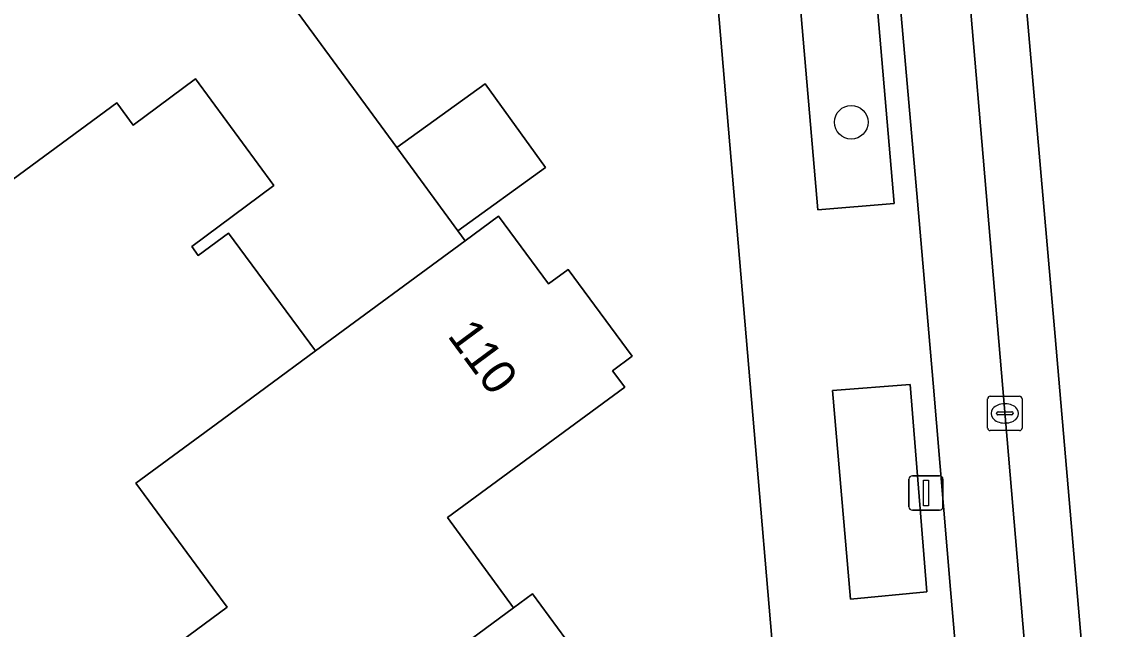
# Model space of a CAD drawing. Extents: x 163426 to 164192, y 380329 to 381641.
# Drawn here: x 163923.27 to 163955.16, y 381163.93 to 381181.6 of the extents above; entities that cross this region are included whole.
import ezdxf

# ---------------------------------------------------------------- set-up
doc = ezdxf.new("R2010")
doc.units = 0
for name, color, linetype in [('IMGEO_Boom', 7, 'Continuous'), ('IMGEO_Erf', 7, 'Continuous'), ('IMGEO_Groenvoorziening', 7, 'Continuous'), ('IMGEO_Kolk', 7, 'Continuous'), ('IMGEO_Lichtmast', 7, 'Continuous'), ('IMGEO_Pand', 7, 'Continuous'), ('IMGEO_Pand_nummerreeks', 7, 'Continuous'), ('IMGEO_Parkeervlak_open', 7, 'Continuous'), ('IMGEO_Rijbaan_lokaal_gesloten', 7, 'Continuous'), ('IMGEO_Voetpad_open', 7, 'Continuous')]:
    doc.layers.add(name, color=color, linetype=linetype)

msp = doc.modelspace()

# ---------------------------------------------------------------- linework, layer by layer
at = {"layer": 'IMGEO_Boom'}
msp.add_circle((163947.419, 381178.682), 0.489, dxfattribs=at)
at = {"layer": 'IMGEO_Erf'}
for points in [[(163882.295, 381118.226), (163898.019, 381097.05), (163899.274, 381095.308), (163900.905, 381096.518), (163902.973, 381093.731), (163901.342, 381092.521), (163917.592, 381070.453), (163952.531, 381076.448), (163942.036, 381199.692)], [(163931.182, 381182.045), (163934.189, 381177.943), (163936.756, 381179.797), (163938.513, 381177.366), (163935.963, 381175.523), (163936.175, 381175.234), (163937.146, 381175.948), (163938.604, 381173.977), (163939.175, 381174.4), (163941.043, 381171.876), (163940.471, 381171.452), (163940.828, 381170.97), (163935.662, 381167.18), (163937.589, 381164.553), (163938.137, 381164.955), (163939.591, 381162.983)], [(163926.975, 381162.896), (163929.247, 381164.568), (163928.832, 381165.132), (163926.591, 381168.178), (163928.927, 381169.898), (163931.818, 381172.026), (163929.286, 381175.452), (163928.408, 381174.806), (163928.218, 381175.063), (163930.612, 381176.838), (163928.327, 381179.942), (163926.508, 381178.601), (163926.036, 381179.243), (163923.021, 381177.024)]]:
    msp.add_lwpolyline(points, dxfattribs=at)
at = {"layer": 'IMGEO_Groenvoorziening'}
msp.add_lwpolyline([(163944.52, 381198.611), (163946.446, 381176.136), (163948.668, 381176.317), (163946.747, 381198.744)], dxfattribs=at)
msp.add_lwpolyline([(163947.401, 381164.805), (163949.619, 381165.02), (163949.14, 381171.049), (163946.871, 381170.873)], close=True, dxfattribs=at)
at = {"layer": 'IMGEO_Kolk'}
for p, q in [((163951.467, 381170.709), (163952.319, 381170.709)), ((163951.392, 381169.783), (163951.392, 381170.635)), ((163951.88, 381170.489), (163951.905, 381170.489)), ((163952.393, 381170.635), (163952.393, 381169.783)), ((163951.651, 381170.203), (163951.651, 381170.215)), ((163952.089, 381170.166), (163951.691, 381170.166)), ((163951.694, 381170.252), (163952.092, 381170.252)), ((163952.135, 381170.215), (163952.135, 381170.203)), ((163952.319, 381169.709), (163951.467, 381169.709)), ((163951.903, 381169.929), (163951.878, 381169.929))]:
    msp.add_line(p, q, dxfattribs=at)
for points in [[(163951.467, 381170.709), (163952.319, 381170.709)], [(163951.392, 381169.783), (163951.392, 381170.635)], [(163952.393, 381170.635), (163952.393, 381169.783)], [(163952.319, 381169.709), (163951.467, 381169.709)]]:
    msp.add_lwpolyline(points, dxfattribs=at)
for centre, radius, start, end in [((163951.469, 381170.633), 0.0765, 91.552, 178.448), ((163951.469, 381170.633), 0.0765, 91.552, 178.448), ((163952.317, 381170.633), 0.0765, 1.552, 88.448), ((163952.317, 381170.633), 0.0765, 1.552, 88.448), ((163951.691, 381170.212), 0.0403, 85.8775, 175.7526), ((163951.688, 381170.202), 0.0366, 178.938, 274.7102), ((163952.092, 381170.209), 0.043, 264.8664, 352.4533), ((163952.096, 381170.214), 0.0386, 1.7309, 96.639), ((163951.469, 381169.785), 0.0765, 181.552, 268.448), ((163951.469, 381169.785), 0.0765, 181.552, 268.448), ((163952.317, 381169.785), 0.0765, 271.552, 358.448), ((163952.317, 381169.785), 0.0765, 271.552, 358.448)]:
    msp.add_arc(centre, radius, start, end, dxfattribs=at)
for centre, major_axis, ratio, start_param, end_param in [((163951.879, 381170.209), (-0.387, 0.002), 0.722429, 4.712389, 7.853982), ((163951.904, 381170.209), (-0.39, 0.002), 0.717154, 1.570796, 4.712389)]:
    msp.add_ellipse(centre, major_axis=major_axis, ratio=ratio, start_param=start_param, end_param=end_param, dxfattribs=at)
at = {"layer": 'IMGEO_Lichtmast'}
for p, q in [((163949.101, 381167.493), (163949.101, 381168.293)), ((163949.101, 381168.293), (163949.101, 381167.493)), ((163949.201, 381168.393), (163949.991, 381168.393)), ((163949.991, 381168.393), (163949.201, 381168.393)), ((163950.091, 381168.293), (163950.091, 381167.493)), ((163950.091, 381167.493), (163950.091, 381168.293)), ((163949.991, 381167.393), (163949.201, 381167.393)), ((163949.201, 381167.393), (163949.991, 381167.393))]:
    msp.add_line(p, q, dxfattribs=at)
msp.add_lwpolyline([(163949.521, 381168.268), (163949.671, 381168.268), (163949.671, 381167.518), (163949.521, 381167.518), (163949.521, 381168.268)], dxfattribs=at)
for centre, start, end in [((163949.201, 381168.293), 90, 180), ((163949.201, 381168.293), 90, 180), ((163949.991, 381168.293), 0, 90), ((163949.991, 381168.293), 360, 90), ((163949.201, 381167.493), 180, 270), ((163949.201, 381167.493), 180, 270), ((163949.991, 381167.493), 270, 0), ((163949.991, 381167.493), 270, 0)]:
    msp.add_arc(centre, 0.1, start, end, dxfattribs=at)
at = {"layer": 'IMGEO_Pand'}
msp.add_lwpolyline([(163923.021, 381177.024), (163926.036, 381179.243), (163926.508, 381178.601), (163928.327, 381179.942), (163930.612, 381176.838), (163928.218, 381175.063), (163928.408, 381174.806), (163929.286, 381175.452), (163931.818, 381172.026), (163936.175, 381175.234), (163935.963, 381175.523), (163934.189, 381177.943), (163931.182, 381182.045), (163925.985, 381188.939), (163923.367, 381187.019), (163920.72, 381190.628)], dxfattribs=at)
for points in [[(163935.963, 381175.523), (163938.513, 381177.366), (163936.756, 381179.797), (163934.189, 381177.943)], [(163940.828, 381170.97), (163940.471, 381171.452), (163941.043, 381171.876), (163939.175, 381174.4), (163938.604, 381173.977), (163937.146, 381175.948), (163936.175, 381175.234), (163931.818, 381172.026), (163928.927, 381169.898), (163926.591, 381168.178), (163928.832, 381165.132), (163929.247, 381164.568), (163926.975, 381162.896), (163929.92, 381158.894), (163937.589, 381164.553), (163935.662, 381167.18)], [(163937.589, 381164.553), (163929.92, 381158.894), (163932.164, 381155.845), (163928.78, 381153.354), (163932.137, 381148.807), (163938.518, 381153.493), (163936.589, 381156.104), (163941.816, 381159.965), (163941.455, 381160.456), (163942.026, 381160.879), (163940.158, 381163.403), (163939.591, 381162.983), (163938.137, 381164.955)]]:
    msp.add_lwpolyline(points, close=True, dxfattribs=at)
at = {"layer": 'IMGEO_Parkeervlak_open'}
for points in [[(163958.804, 381089.012), (163949.339, 381200.263)], [(163947.543, 381196.937), (163949.351, 381176.388), (163949.802, 381171.089), (163950.314, 381165.084), (163950.764, 381159.81)]]:
    msp.add_lwpolyline(points, dxfattribs=at)
at = {"layer": 'IMGEO_Rijbaan_lokaal_gesloten'}
for points in [[(163933.228, 381290.176), (163942.098, 381254.961), (163943.722, 381247.313), (163943.287, 381247.227), (163943.726, 381245.01), (163944.183, 381245.1), (163944.552, 381243.335), (163946.144, 381233.78), (163948.882, 381217.269), (163947.265, 381217.038), (163949.305, 381200.709), (163949.328, 381200.396), (163949.339, 381200.263), (163951.02, 381200.319), (163951.421, 381194.676), (163953.356, 381172.452), (163955.532, 381147.148), (163954.94, 381147.096), (163955.139, 381144.825), (163955.706, 381144.875), (163956.194, 381138.505), (163958.336, 381112.694)], [(163954.955, 381069.405), (163959.492, 381070.181), (163960.198, 381071.028), (163961.069, 381072.737), (163961.437, 381074.145), (163961.505, 381075.485), (163961.39, 381077.786), (163958.336, 381112.694), (163956.194, 381138.505), (163955.706, 381144.875), (163955.139, 381144.825), (163954.94, 381147.096), (163955.532, 381147.148), (163953.356, 381172.452), (163951.421, 381194.676), (163951.02, 381200.319), (163949.339, 381200.263), (163958.804, 381089.012), (163959.792, 381077.545), (163959.864, 381076.711)]]:
    msp.add_lwpolyline(points, dxfattribs=at)
at = {"layer": 'IMGEO_Voetpad_open'}
for points in [[(163942.458, 381205.65), (163941.323, 381205.509), (163940.722, 381205.435), (163941.853, 381200.072), (163942.036, 381199.692), (163952.531, 381076.448), (163954.955, 381069.405)], [(163946.747, 381198.744), (163948.668, 381176.317), (163946.446, 381176.136)], [(163946.446, 381176.136), (163944.52, 381198.611)], [(163949.351, 381176.388), (163947.543, 381196.937)], [(163956.538, 381092.097), (163955.774, 381101.062), (163955.197, 381107.829), (163954.513, 381115.843), (163954.064, 381121.107), (163953.638, 381126.103), (163953.191, 381131.355), (163952.678, 381137.361), (163952.23, 381142.62), (163951.732, 381148.533), (163951.276, 381153.805), (163950.764, 381159.81), (163950.314, 381165.084), (163949.802, 381171.089), (163949.351, 381176.388)]]:
    msp.add_lwpolyline(points, dxfattribs=at)
msp.add_lwpolyline([(163949.14, 381171.049), (163949.619, 381165.02), (163947.401, 381164.805), (163946.871, 381170.873)], close=True, dxfattribs=at)

# ---------------------------------------------------------------- texts
at = {"layer": 'IMGEO_Pand_nummerreeks'}
msp.add_text('110', height=1, rotation=306.4915, dxfattribs=at).set_placement((163935.64, 381172.468))

doc.saveas('drawing.dxf')
